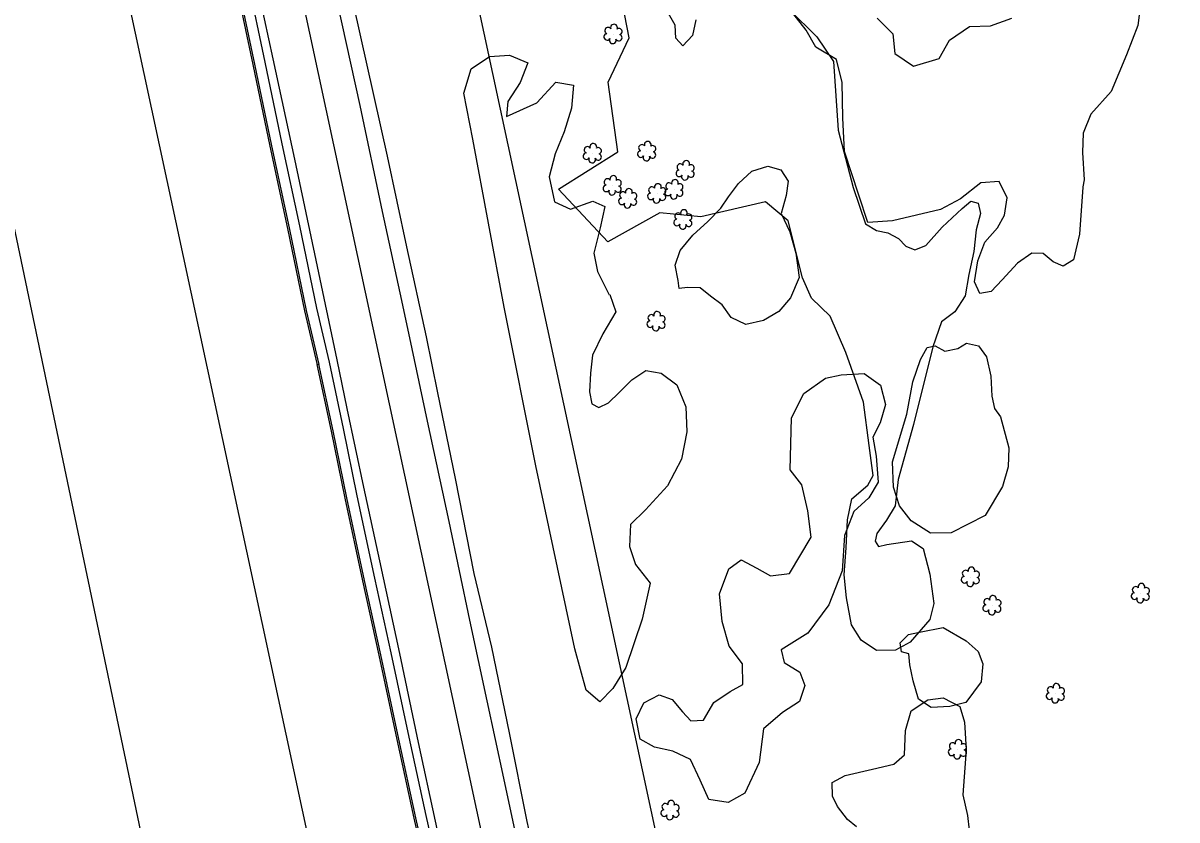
# Model space of a CAD drawing. Extents: x 3040896 to 3051146, y 687568 to 732976.
# Drawn here: x 3044850.6 to 3045188.9, y 719365.5 to 719599.2 of the extents above; entities that cross this region are included whole.
import ezdxf

# ---------------------------------------------------------------- set-up
doc = ezdxf.new("R2010")
doc.units = 0
for name, color, linetype in [('Exist Horizontal Alignment', 7, 'Continuous'), ('Exist Other Culture Area Outline', 7, 'Continuous'), ('Exist Right of Way Easement Line', 7, 'Continuous'), ('Exist Right of Way Line', 7, 'Continuous'), ('Exist Roads EOP', 7, 'Continuous'), ('Exist Roads EOT', 7, 'Continuous'), ('Exist Utilities Telephone UG Cable', 7, 'Continuous'), ('Exist Utilities Telephone UG FO', 7, 'Continuous'), ('Exist Vegetation Hedge Row', 7, 'Continuous'), ('Exist Vegetation Shrub CELL', 7, 'Continuous')]:
    doc.layers.add(name, color=color, linetype=linetype)

msp = doc.modelspace()

# ---------------------------------------------------------------- linework, layer by layer
at = {"layer": 'Exist Horizontal Alignment'}
msp.add_line((3045429.08, 717296.16), (3044815.92, 720148.55), dxfattribs=at)
at = {"layer": 'Exist Other Culture Area Outline'}
for points in [[(3045074.94, 719541.19), (3045068.26, 719546.74), (3045049.31, 719542.4), (3045037.23, 719543.56), (3045022.03, 719535.02), (3045007.6, 719550.48), (3045024.91, 719561.45), (3045022.09, 719581.84), (3045028.27, 719594.87), (3045025.04, 719611.58)], [(3045075.15, 719603.15), (3045083.3, 719595.11), (3045088.2, 719587.88), (3045089.55, 719567.76), (3045093.95, 719550.97)], [(3045093.95, 719550.97), (3045097.59, 719540.34), (3045100.82, 719538.32), (3045104.15, 719537.67), (3045107.2, 719535.98), (3045109.4, 719533.71), (3045112.05, 719532.65), (3045115.27, 719533.91), (3045120.07, 719539.34), (3045125.89, 719544.82), (3045128.42, 719546.97), (3045130.56, 719546.38), (3045131.29, 719543.37), (3045129.98, 719538.53), (3045129.32, 719532.17), (3045127.85, 719525.42), (3045126.8, 719519.23), (3045123.75, 719514.54), (3045119.81, 719511.53), (3045117.34, 719504.26), (3045111.63, 719481.48), (3045107.18, 719465.32), (3045106.29, 719457.57), (3045103.74, 719453.4), (3045100.94, 719449.48), (3045100.37, 719447.21), (3045101.41, 719445.72), (3045103.79, 719446.26), (3045111.09, 719447.38), (3045114.43, 719445.13), (3045116.44, 719437.54), (3045117.57, 719429), (3045116.4, 719424.29), (3045110.65, 719417.66), (3045106.35, 719415.33), (3045100.77, 719415.18), (3045096.31, 719418.19), (3045093.51, 719422.71), (3045091.96, 719430.65), (3045091.28, 719437.39), (3045091.9, 719445.34), (3045092.29, 719453.52), (3045093.55, 719459.64), (3045098.21, 719463.67), (3045099.86, 719466.55), (3045098.65, 719475.26), (3045096.99, 719488.03), (3045091.76, 719502.62), (3045087.23, 719513.2), (3045081.71, 719518.55), (3045079.14, 719524.49), (3045074.94, 719541.19)], [(3045094.95, 719363.46), (3045092.29, 719365.66), (3045089.33, 719369.42), (3045087.86, 719372.44), (3045087.84, 719376.46), (3045091.61, 719378.56), (3045099.62, 719380.43), (3045105.91, 719381.9), (3045109.05, 719384.56), (3045109.29, 719391.69), (3045111, 719397.5), (3045115.89, 719400.72), (3045120.3, 719401.3), (3045125.22, 719398.77), (3045126.57, 719394.13), (3045127.13, 719386.01), (3045126.13, 719372.82), (3045127.5, 719366.82), (3045127.96, 719362.49)]]:
    msp.add_lwpolyline(points, dxfattribs=at)
at = {"layer": 'Exist Right of Way Easement Line'}
msp.add_line((3044887.54, 719350.29), (3044828.45, 719632.5), dxfattribs=at)
at = {"layer": 'Exist Right of Way Line'}
for p, q in [((3045477.96, 717306.67), (3044864.8, 720159.06)), ((3045380.19, 717285.66), (3044767.04, 720138.04))]:
    msp.add_line(p, q, dxfattribs=at)
at = {"layer": 'Exist Roads EOP'}
for points in [[(3044968.81, 719507.19), (3044963.07, 719533.57), (3044957.39, 719560.16), (3044951.45, 719586.85), (3044945.45, 719613.58), (3044939.63, 719640.45), (3044933.78, 719667.45), (3044927.86, 719694.45), (3044922.19, 719721.53), (3044916.53, 719748.61), (3044910.87, 719775.72), (3044905.04, 719802.79), (3044899.29, 719829.88), (3044893.51, 719856.96), (3044887.69, 719884.04), (3044881.87, 719911.12), (3044876.17, 719938.22), (3044870.48, 719965.33), (3044864.51, 719992.37), (3044859.28, 720016.56)], [(3044830.87, 720007.46), (3044835.85, 719984.43), (3044840.53, 719961.21), (3044845.39, 719938.03), (3044850.4, 719914.88), (3044855.3, 719891.71), (3044860.36, 719868.57), (3044865.24, 719845.35), (3044870.26, 719822.15), (3044875.4, 719798.97), (3044880.37, 719775.75), (3044885.45, 719752.41), (3044890.53, 719729.06), (3044895.73, 719705.58), (3044900.98, 719682.09), (3044906.17, 719658.58), (3044911.27, 719635.06), (3044916.43, 719611.45), (3044921.46, 719587.71), (3044926.46, 719563.8), (3044931.62, 719539.7), (3044936.65, 719515.55), (3044940.27, 719499.75)], [(3045074.94, 719011.19), (3045070.14, 719032.66), (3045064.65, 719057.22), (3045059.6, 719080.72), (3045055.44, 719100.93), (3045051.28, 719120.67), (3045046.72, 719141.31), (3045042.79, 719160.31), (3045038.64, 719179.18), (3045034.61, 719199.42), (3045030.32, 719217.56), (3045024.92, 719245.31), (3045020.47, 719266.78), (3045014.41, 719292.86), (3045009.5, 719315.95), (3045004.26, 719339.22), (3044998.39, 719365.04), (3044993.17, 719391.07), (3044988.03, 719416.13), (3044982.8, 719437.8), (3044977.32, 719465.62), (3044972.2, 719490.77), (3044968.81, 719507.19)], [(3044940.27, 719499.75), (3044944.38, 719480.24), (3044948.47, 719460.57), (3044953.58, 719436.39), (3044958.38, 719414.51), (3044963.66, 719389.78), (3044968.66, 719366.78), (3044974.1, 719342.59), (3044979.19, 719317.93), (3044983.76, 719296.91), (3044989.13, 719272.41), (3044993.28, 719253.24), (3044996.63, 719236.9), (3044997.76, 719231.2), (3044997.95, 719229.15), (3044997.44, 719226.06), (3044996.62, 719222.64)]]:
    msp.add_lwpolyline(points, dxfattribs=at)
at = {"layer": 'Exist Roads EOT'}
for points in [[(3044855.34, 720015.6), (3044861.51, 719987.13), (3044867.64, 719958.61), (3044873.84, 719930.02), (3044879.93, 719901.25), (3044886.11, 719872.48), (3044892.2, 719843.46), (3044898.32, 719814.44), (3044904.61, 719785.25), (3044910.78, 719755.66), (3044917.03, 719726.06), (3044923.38, 719696.21), (3044929.79, 719666.2), (3044936.14, 719635.93), (3044942.6, 719605.57), (3044949.27, 719575), (3044955.88, 719543.94), (3044961.49, 719517.86), (3044964.55, 719503.64)], [(3044942.63, 719500.43), (3044936.49, 719529.65), (3044930.24, 719559.26), (3044923.87, 719588.66), (3044917.55, 719618.07), (3044911.24, 719647.49), (3044904.89, 719676.89), (3044898.61, 719706.31), (3044892.38, 719735.74), (3044886.17, 719765.16), (3044879.99, 719794.6), (3044873.61, 719823.98), (3044867.43, 719853.48), (3044861.08, 719883.01), (3044855, 719912.68), (3044848.63, 719942.28), (3044842.37, 719971.96), (3044837.51, 719994.48), (3044834.12, 720010.06)], [(3044964.55, 719503.64), (3044969.05, 719482.4), (3044975.42, 719453.05), (3044981.48, 719424.07), (3044986.57, 719400.38), (3044991.48, 719377.73), (3044996.51, 719354), (3045001.89, 719329.35), (3045005.93, 719310.54), (3045010.67, 719288.18), (3045016.26, 719261.74), (3045022.21, 719233.93), (3045028.09, 719205.45), (3045033.72, 719178.8), (3045040.04, 719149.5), (3045043.9, 719131.45), (3045049.38, 719105.71), (3045054.62, 719080.87), (3045059.28, 719059.18), (3045064.59, 719034.63), (3045069.85, 719009.88)], [(3045048.59, 719004.95), (3045043.31, 719029.13), (3045038.95, 719049.52), (3045034, 719072.45), (3045028.78, 719097.03), (3045024, 719119.36), (3045019.46, 719141.03), (3045014.03, 719166.33), (3045008.8, 719189.91), (3045005.32, 719206.33), (3045000.75, 719227.75), (3044995.87, 719250.66), (3044990.47, 719276.06), (3044985.8, 719297.81), (3044980.9, 719321.18), (3044975.85, 719344.97), (3044971.48, 719365.12), (3044966.53, 719388.19), (3044960.99, 719414.32), (3044955.19, 719441.45), (3044950.46, 719463.11), (3044945.6, 719486.19), (3044942.63, 719500.43)]]:
    msp.add_lwpolyline(points, dxfattribs=at)
at = {"layer": 'Exist Utilities Telephone UG Cable'}
for points in [[(3044937.34, 719499.08), (3044933.72, 719514.91), (3044928.68, 719539.08), (3044923.53, 719563.18), (3044918.53, 719587.09), (3044913.5, 719610.82), (3044908.34, 719634.42), (3044903.24, 719657.94), (3044898.05, 719681.44), (3044892.8, 719704.93), (3044887.6, 719728.42), (3044882.52, 719751.78), (3044877.44, 719775.12), (3044872.47, 719798.33), (3044867.33, 719821.5), (3044862.3, 719844.72), (3044857.43, 719867.94), (3044852.36, 719891.08), (3044847.47, 719914.25), (3044842.45, 719937.4), (3044837.59, 719960.6), (3044832.91, 719983.82), (3044827.93, 720006.83)], [(3044993.45, 719237.5), (3044990.34, 719252.62), (3044986.19, 719271.77), (3044980.83, 719296.27), (3044976.26, 719317.31), (3044971.17, 719341.96), (3044965.73, 719366.13), (3044960.73, 719389.15), (3044955.45, 719413.88), (3044950.64, 719435.76), (3044945.53, 719459.96), (3044941.45, 719479.62), (3044937.33, 719499.13)]]:
    msp.add_lwpolyline(points, dxfattribs=at)
at = {"layer": 'Exist Utilities Telephone UG FO'}
for points in [[(3044936.86, 719498.97), (3044933.23, 719514.8), (3044928.19, 719538.98), (3044923.04, 719563.07), (3044918.04, 719586.99), (3044913.01, 719610.71), (3044907.85, 719634.31), (3044902.75, 719657.84), (3044897.56, 719681.33), (3044892.32, 719704.82), (3044887.11, 719728.31), (3044882.03, 719751.67), (3044876.95, 719775.01), (3044871.98, 719798.23), (3044866.84, 719821.4), (3044861.82, 719844.62), (3044856.94, 719867.84), (3044851.87, 719890.97), (3044846.98, 719914.15), (3044841.96, 719937.3), (3044837.1, 719960.5), (3044832.42, 719983.72), (3044827.45, 720006.72)], [(3044992.96, 719237.4), (3044989.85, 719252.52), (3044985.71, 719271.67), (3044980.34, 719296.16), (3044975.77, 719317.2), (3044970.68, 719341.86), (3044965.24, 719366.03), (3044960.24, 719389.04), (3044954.96, 719413.77), (3044950.16, 719435.65), (3044945.04, 719459.85), (3044940.96, 719479.52), (3044936.84, 719499.02)]]:
    msp.add_lwpolyline(points, dxfattribs=at)
at = {"layer": 'Exist Vegetation Hedge Row'}
for points in [[(3045178.45, 719606.89), (3045177.44, 719598.46), (3045174.12, 719589.86), (3045169.61, 719579.11), (3045163.68, 719572.48), (3045161.41, 719566.9), (3045161.16, 719561.22), (3045161.64, 719553.2), (3045161.29, 719551.11)], [(3045098.22, 719540.69), (3045095.65, 719548.7), (3045091.37, 719561.48), (3045090.92, 719571.42), (3045090.68, 719581.76), (3045089.04, 719588.51), (3045083.01, 719592.12), (3045080.22, 719597.05), (3045075.17, 719603.44)], [(3045047.82, 719600.09), (3045046.84, 719595.48), (3045043.98, 719592.5), (3045041.97, 719594.73), (3045041.79, 719598.57), (3045039.37, 719602.63)], [(3045101, 719600.63), (3045105.55, 719595.97), (3045106.17, 719590.29), (3045111.69, 719586.52), (3045119.17, 719588.77), (3045122.19, 719594.17), (3045128.08, 719598.13), (3045134.24, 719598.4), (3045140.5, 719600.63)], [(3044991.61, 719515.91), (3044982.42, 719565.15), (3044979.79, 719578.64), (3044981.97, 719585.79), (3044987.29, 719589.39), (3044993.22, 719589.81), (3044998.59, 719587.53), (3044996.32, 719581.71), (3044992.68, 719576.13), (3044992.31, 719571.79), (3045001.25, 719575.75), (3045006.8, 719581.87), (3045011.91, 719580.97), (3045011.38, 719574.25), (3045009.2, 719567.28), (3045006.6, 719560.83), (3045004.87, 719554.07), (3045006.39, 719546.71), (3045011.03, 719544.61), (3045017.6, 719546.97), (3045021.18, 719545.41), (3045019.79, 719539.08), (3045017.92, 719531.72), (3045019.03, 719526.31), (3045022.43, 719519.52)], [(3045042.68, 719523.72), (3045041.73, 719528.15), (3045043.22, 719532.47), (3045046.9, 719536.93), (3045051.38, 719540.94), (3045055.15, 719544.94), (3045057.36, 719548.26), (3045060.32, 719552.09), (3045064.27, 719555.78), (3045068.9, 719557.24), (3045072.72, 719556.11), (3045074.86, 719552.84), (3045074.32, 719548.63), (3045072.87, 719543.37), (3045075.34, 719538), (3045077.1, 719531.67)], [(3045161.31, 719551.03), (3045160.3, 719537.26), (3045158.58, 719529.78), (3045155.57, 719527.88), (3045152.63, 719529.11), (3045149.67, 719531.58), (3045146.37, 719531.7), (3045142.14, 719528.76), (3045137.67, 719523.87), (3045134.43, 719520.42), (3045131.06, 719519.92), (3045129.53, 719523.34), (3045130.48, 719529.44), (3045132.59, 719534.96), (3045136.29, 719539.16), (3045138.35, 719542.82), (3045139.08, 719547.91), (3045136.79, 719552.67), (3045131.36, 719552.31), (3045125.43, 719547.63), (3045119.57, 719544.47), (3045105.49, 719541.17), (3045098.22, 719540.69)], [(3045077.1, 719531.66), (3045078.11, 719524.6), (3045075.59, 719518.59), (3045072.2, 719514.57), (3045067.69, 719511.99), (3045062.53, 719510.82), (3045058.18, 719512.81), (3045055.53, 719516.54), (3045052.13, 719519.1), (3045049.12, 719521.53), (3045045.39, 719521.67), (3045042.94, 719521.37), (3045042.68, 719523.72)], [(3045022.6, 719519.55), (3045024.39, 719514.47), (3045020.6, 719508), (3045017.5, 719501.75), (3045016.91, 719496.53), (3045016.6, 719491.06), (3045017.35, 719487.55), (3045019.37, 719486.44), (3045022.22, 719487.82), (3045025.37, 719490.89), (3045029.01, 719494.58), (3045033.14, 719497.27), (3045037.65, 719496.54), (3045042.25, 719493.11), (3045044.92, 719486.59), (3045045.15, 719479.33), (3045043.59, 719471.33), (3045039.55, 719463.47), (3045033.06, 719456.43), (3045028.65, 719452.12), (3045028.39, 719445.72), (3045030.17, 719440.44), (3045034.43, 719434.97), (3045032.04, 719424.38), (3045027.27, 719410.24), (3045023.53, 719404.05), (3045019.65, 719400.1), (3045015.7, 719403.52), (3045012.3, 719415.64), (3045000.9, 719469.37), (3044991.61, 719515.91)], [(3045137.12, 719483.66), (3045139.64, 719474.65), (3045139.42, 719469.09), (3045137.78, 719463.25), (3045132.69, 719454.78), (3045122.71, 719449.7), (3045116.65, 719449.59), (3045110.93, 719453.23), (3045107.53, 719457.64), (3045105.82, 719463.1), (3045105.53, 719470.49), (3045109.72, 719484.45), (3045111.46, 719494), (3045113.73, 719500.56), (3045115.61, 719504), (3045118.01, 719504.56), (3045120.82, 719502.95), (3045124.63, 719503.77), (3045127.16, 719505.29), (3045130.68, 719504.49), (3045133.02, 719501.27), (3045134.35, 719495.59), (3045134.63, 719489.73), (3045135.37, 719486.12), (3045137.12, 719483.66)], [(3045075.49, 719468.12), (3045075.92, 719483.45), (3045079.51, 719490.54), (3045085.88, 719495.01), (3045090.47, 719496.02), (3045097.14, 719496.41), (3045101.93, 719493.04), (3045103.4, 719487.34), (3045101.84, 719481.9), (3045099.74, 719477.73), (3045100.7, 719472.21), (3045101.25, 719464.56), (3045098.52, 719459.95), (3045094.12, 719455.94), (3045091.4, 719448.94), (3045090.7, 719438.51), (3045086.79, 719428.56), (3045080.68, 719420.22), (3045072.86, 719415.34), (3045073.73, 719411.64), (3045078.31, 719408.82), (3045079.75, 719404.89), (3045078.24, 719400.22), (3045073.27, 719396.98), (3045067.71, 719392.18), (3045066.36, 719382.32), (3045062.22, 719373.38), (3045057.3, 719370.62), (3045051.65, 719371.52), (3045049.06, 719377.15), (3045046.24, 719383.19), (3045041.07, 719385.69), (3045035.74, 719386.84), (3045031.51, 719389.16), (3045030.3, 719395.16), (3045032.57, 719399.84), (3045037.12, 719402.2), (3045040.93, 719400.85), (3045043.91, 719397.18), (3045046.34, 719394.54), (3045050.05, 719394.76), (3045053.14, 719399.89), (3045057.92, 719403.14), (3045061.65, 719405.2), (3045061.48, 719411.31), (3045057.63, 719416.43), (3045055.54, 719423.69), (3045054.74, 719431.81), (3045057.46, 719439.12), (3045061.13, 719441.75), (3045065.71, 719439.36), (3045069.7, 719437.06), (3045075.33, 719437.76), (3045081.64, 719448.44), (3045080.71, 719456.18), (3045078.95, 719463.81), (3045075.49, 719468.12)], [(3045120.37, 719421.93), (3045127.1, 719418.04), (3045130.63, 719414.86), (3045131.98, 719411.23), (3045131.47, 719405.96), (3045126.99, 719399.97), (3045122.28, 719398.8), (3045116.85, 719398.44), (3045113.11, 719400.96), (3045111.54, 719406.28), (3045110.57, 719411.01), (3045110.27, 719414.2), (3045108.15, 719414.78), (3045107.77, 719417.45), (3045110.16, 719419.84), (3045113.4, 719420.6), (3045120.37, 719421.93)]]:
    msp.add_lwpolyline(points, dxfattribs=at)
at = {"layer": 'Exist Vegetation Shrub CELL'}
for p, q in [((3045023.61, 719595.81), (3045023.61, 719595.81)), ((3045017.55, 719560.84), (3045017.55, 719560.84)), ((3045033.49, 719561.44), (3045033.49, 719561.44)), ((3045044.76, 719555.81), (3045044.76, 719555.81)), ((3045023.39, 719551.41), (3045023.39, 719551.41)), ((3045041.47, 719550.24), (3045041.47, 719550.24)), ((3045027.94, 719547.6), (3045027.94, 719547.6)), ((3045036.44, 719549.05), (3045036.44, 719549.05)), ((3045044.1, 719541.41), (3045044.1, 719541.41)), ((3045036.25, 719511.57), (3045036.25, 719511.57)), ((3045128.4, 719436.63), (3045128.4, 719436.63)), ((3045178.24, 719431.82), (3045178.24, 719431.82)), ((3045134.73, 719428.29), (3045134.73, 719428.29)), ((3045153.32, 719402.47), (3045153.32, 719402.47)), ((3045124.6, 719386.04), (3045124.6, 719386.04)), ((3045040.34, 719368.21), (3045040.34, 719368.21))]:
    msp.add_line(p, q, dxfattribs=at)
for centre, radius, start, end in [((3045022.13, 719596.94), 0.968, 35.8908, 245.4216), ((3045023.84, 719597.85), 0.99, 334.8391, 200.4717), ((3045025.28, 719596.68), 0.929, 284.4567, 126.0861), ((3045021.81, 719595.11), 0.955, 95.1099, 327.9534), ((3045023.48, 719594.13), 0.984, 151.2797, 21.387), ((3045025.25, 719594.89), 0.937, 204.9913, 73.4601), ((3045016.07, 719561.97), 0.968, 35.8908, 245.4216), ((3045017.78, 719562.88), 0.99, 334.8391, 200.4717), ((3045032.01, 719562.57), 0.968, 35.8908, 245.4216), ((3045033.72, 719563.48), 0.99, 334.8391, 200.4717), ((3045035.16, 719562.31), 0.929, 284.4567, 126.0861), ((3045015.75, 719560.14), 0.955, 95.1099, 327.9534), ((3045017.42, 719559.16), 0.984, 151.2797, 21.387), ((3045019.19, 719559.91), 0.937, 204.9913, 73.4601), ((3045019.22, 719561.71), 0.929, 284.4567, 126.0861), ((3045031.69, 719560.74), 0.955, 95.1099, 327.9534), ((3045033.36, 719559.76), 0.984, 151.2797, 21.387), ((3045035.12, 719560.51), 0.937, 204.9913, 73.4601), ((3045042.96, 719555.1), 0.955, 95.1099, 327.9534), ((3045043.27, 719556.93), 0.968, 35.8908, 245.4216), ((3045044.99, 719557.85), 0.99, 334.8391, 200.4717), ((3045046.43, 719556.68), 0.929, 284.4567, 126.0861), ((3045021.9, 719552.54), 0.968, 35.8908, 245.4216), ((3045023.62, 719553.45), 0.99, 334.8391, 200.4717), ((3045025.06, 719552.28), 0.929, 284.4567, 126.0861), ((3045041.7, 719552.28), 0.99, 334.8391, 200.4717), ((3045044.63, 719554.12), 0.984, 151.2797, 21.387), ((3045046.39, 719554.88), 0.937, 204.9913, 73.4601), ((3045021.59, 719550.71), 0.955, 95.1099, 327.9534), ((3045023.26, 719549.73), 0.984, 151.2797, 21.387), ((3045025.02, 719550.49), 0.937, 204.9913, 73.4601), ((3045026.45, 719548.73), 0.968, 35.8908, 245.4216), ((3045028.17, 719549.64), 0.99, 334.8391, 200.4717), ((3045029.61, 719548.47), 0.929, 284.4567, 126.0861), ((3045034.64, 719548.35), 0.955, 95.1099, 327.9534), ((3045034.95, 719550.18), 0.968, 35.8908, 245.4216), ((3045036.67, 719551.09), 0.99, 334.8391, 200.4717), ((3045038.11, 719549.92), 0.929, 284.4567, 126.0861), ((3045039.67, 719549.53), 0.955, 95.1099, 327.9534), ((3045039.99, 719551.36), 0.968, 35.8908, 245.4216), ((3045043.11, 719549.31), 0.937, 204.9913, 73.4601), ((3045043.14, 719551.11), 0.929, 284.4567, 126.0861), ((3045026.14, 719546.9), 0.955, 95.1099, 327.9534), ((3045027.81, 719545.92), 0.984, 151.2797, 21.387), ((3045029.57, 719546.67), 0.937, 204.9913, 73.4601), ((3045036.31, 719547.37), 0.984, 151.2797, 21.387), ((3045038.07, 719548.12), 0.937, 204.9913, 73.4601), ((3045041.34, 719548.55), 0.984, 151.2797, 21.387), ((3045042.62, 719542.54), 0.968, 35.8908, 245.4216), ((3045044.33, 719543.45), 0.99, 334.8391, 200.4717), ((3045045.77, 719542.28), 0.929, 284.4567, 126.0861), ((3045042.3, 719540.7), 0.955, 95.1099, 327.9534), ((3045043.97, 719539.72), 0.984, 151.2797, 21.387), ((3045045.74, 719540.48), 0.937, 204.9913, 73.4601), ((3045034.76, 719512.7), 0.968, 35.8908, 245.4216), ((3045036.47, 719513.61), 0.99, 334.8391, 200.4717), ((3045037.92, 719512.44), 0.929, 284.4567, 126.0861), ((3045034.45, 719510.87), 0.955, 95.1099, 327.9534), ((3045036.12, 719509.89), 0.984, 151.2797, 21.387), ((3045037.88, 719510.64), 0.937, 204.9913, 73.4601), ((3045126.91, 719437.76), 0.968, 35.8908, 245.4216), ((3045128.63, 719438.67), 0.99, 334.8391, 200.4717), ((3045130.07, 719437.5), 0.929, 284.4567, 126.0861), ((3045126.6, 719435.93), 0.955, 95.1099, 327.9534), ((3045128.27, 719434.95), 0.984, 151.2797, 21.387), ((3045130.03, 719435.71), 0.937, 204.9913, 73.4601), ((3045178.47, 719433.86), 0.99, 334.8391, 200.4717), ((3045134.96, 719430.33), 0.99, 334.8391, 200.4717), ((3045176.44, 719431.12), 0.955, 95.1099, 327.9534), ((3045176.76, 719432.95), 0.968, 35.8908, 245.4216), ((3045179.88, 719430.89), 0.937, 204.9913, 73.4601), ((3045179.91, 719432.69), 0.929, 284.4567, 126.0861), ((3045132.93, 719427.59), 0.955, 95.1099, 327.9534), ((3045133.24, 719429.42), 0.968, 35.8908, 245.4216), ((3045136.36, 719427.36), 0.937, 204.9913, 73.4601), ((3045136.4, 719429.16), 0.929, 284.4567, 126.0861), ((3045178.11, 719430.14), 0.984, 151.2797, 21.387), ((3045134.6, 719426.61), 0.984, 151.2797, 21.387), ((3045151.84, 719403.6), 0.968, 35.8908, 245.4216), ((3045153.55, 719404.51), 0.99, 334.8391, 200.4717), ((3045154.99, 719403.34), 0.929, 284.4567, 126.0861), ((3045151.52, 719401.77), 0.955, 95.1099, 327.9534), ((3045153.19, 719400.79), 0.984, 151.2797, 21.387), ((3045154.96, 719401.54), 0.937, 204.9913, 73.4601), ((3045123.12, 719387.17), 0.968, 35.8908, 245.4216), ((3045124.83, 719388.08), 0.99, 334.8391, 200.4717), ((3045126.27, 719386.91), 0.929, 284.4567, 126.0861), ((3045122.8, 719385.34), 0.955, 95.1099, 327.9534), ((3045124.47, 719384.36), 0.984, 151.2797, 21.387), ((3045126.24, 719385.11), 0.937, 204.9913, 73.4601), ((3045038.86, 719369.34), 0.968, 35.8908, 245.4216), ((3045040.57, 719370.25), 0.99, 334.8391, 200.4717), ((3045042.01, 719369.08), 0.929, 284.4567, 126.0861), ((3045038.54, 719367.51), 0.955, 95.1099, 327.9534), ((3045040.21, 719366.53), 0.984, 151.2797, 21.387), ((3045041.98, 719367.28), 0.937, 204.9913, 73.4601)]:
    msp.add_arc(centre, radius, start, end, dxfattribs=at)

doc.saveas('drawing.dxf')
